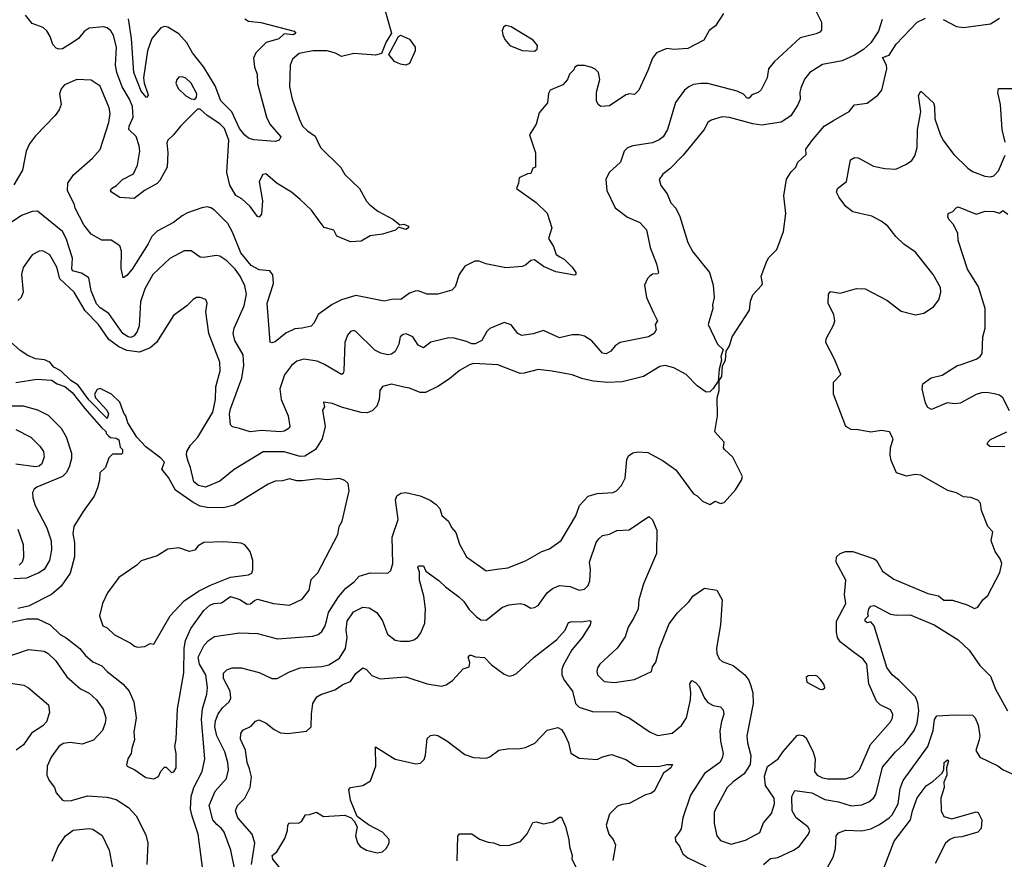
# Model space of a CAD drawing. Extents: x 1678431 to 1860718, y 384618 to 522882.
# Tile 313 of 473: x 1762726 to 1768232, y 496634 to 501330. Entities that reach past the tile are written whole.
import ezdxf

# ---------------------------------------------------------------- set-up
doc = ezdxf.new("R2010")
doc.units = 0

msp = doc.modelspace()

# ---------------------------------------------------------------- linework, layer by layer
at = {"layer": '0CON10XD'}
for points in [[(1764756.7, 501425), (1764805.6, 501255), (1764774.8, 501205.2), (1764748.6, 501141.4), (1764715, 501131.5), (1764595, 501140), (1764525, 501124), (1764492.1, 501142.1), (1764445, 501155.5), (1764365, 501156.2), (1764289.5, 501140.5), (1764250.7, 501109.3), (1764238.1, 501075), (1764234.4, 500955), (1764249.1, 500885), (1764287.8, 500775), (1764308.1, 500735), (1764335, 500708.1), (1764378.6, 500678.6), (1764408.5, 500615), (1764522.4, 500502.4), (1764545, 500463.5), (1764625.8, 500385), (1764665.7, 500315), (1764684.3, 500295), (1764729.1, 500259.1), (1764813.1, 500213.1), (1764851.7, 500181.7), (1764875, 500185.7), (1764900, 500175), (1764900, 500165), (1764885, 500156.7), (1764845, 500170), (1764827.1, 500152.9), (1764755, 500130), (1764685, 500120), (1764635, 500091.4), (1764575, 500086.7), (1764499.5, 500119.5), (1764482.5, 500152.5), (1764427.7, 500167.7), (1764400, 500205), (1764358.6, 500265), (1764295, 500324.4), (1764245, 500365.7), (1764165, 500414.2), (1764102.3, 500467.7), (1764085, 500463.8), (1764065.7, 500425), (1764084.3, 500315.7), (1764077.4, 500242.6), (1764065, 500226), (1764055, 500228), (1764015.5, 500285), (1763967.8, 500327.8), (1763935, 500346.5), (1763901.1, 500405), (1763883.9, 500475), (1763895.8, 500655), (1763870.7, 500720.7), (1763845, 500747.3), (1763773.5, 500793.5), (1763735, 500828.8), (1763720.7, 500829.3), (1763625.8, 500734.2), (1763586.7, 500685), (1763553.3, 500656.7), (1763548.6, 500641.4), (1763554.5, 500585), (1763550, 500505), (1763509.7, 500430.3), (1763495, 500413.8), (1763423.3, 500375), (1763365, 500328.8), (1763285, 500334.3), (1763240, 500365), (1763233.3, 500375), (1763240, 500385), (1763267.5, 500402.5), (1763300, 500435), (1763361.6, 500468.4), (1763385, 500516), (1763397.4, 500595), (1763394.8, 500625), (1763376.7, 500676.7), (1763336, 500716), (1763337.5, 500735), (1763360.8, 500785), (1763356.6, 500845), (1763340.5, 500885), (1763297.9, 500955), (1763268.6, 501035), (1763260.8, 501075), (1763266.5, 501175), (1763250.5, 501240.5), (1763235, 501267.1), (1763215, 501284.3), (1763195, 501290), (1763115, 501281.5), (1763086.1, 501263.9), (1763055.3, 501224.7), (1763025, 501204.5), (1762965, 501167.3), (1762945, 501164.5), (1762929.8, 501169.8), (1762910.3, 501190.3), (1762896.4, 501235), (1762877.4, 501267.4), (1762856.4, 501286.4), (1762795, 501309.2), (1762758.9, 501355)], [(1767180.8, 501375), (1767209.2, 501315), (1767209.3, 501270.7), (1767200.4, 501259.6), (1767179.5, 501250.5), (1767091.1, 501228.9), (1766945, 501094.3), (1766912.9, 501055), (1766905.7, 501005), (1766873, 500937), (1766855, 500922), (1766820.8, 500909.2), (1766805, 500890), (1766795, 500890), (1766773.7, 500913.7), (1766739.1, 500929.1), (1766575, 500971.8), (1766535, 500973.5), (1766493.7, 500966.3), (1766468, 500955), (1766444.6, 500935.4), (1766393.8, 500866.2), (1766349.6, 500715), (1766324.5, 500675), (1766302.8, 500657.2), (1766265, 500641.3), (1766155, 500624.5), (1766125, 500612.5), (1766105.8, 500594.2), (1766086.3, 500533.7), (1766022, 500475), (1766004.2, 500435.8), (1766008.9, 500375), (1766056.9, 500276.9), (1766125, 500225.5), (1766194, 500195), (1766231.1, 500155), (1766250.9, 500055), (1766287.8, 499965), (1766298.8, 499915), (1766295, 499907.5), (1766265, 499906), (1766250, 499895), (1766237.7, 499882.3), (1766220.6, 499845), (1766230.8, 499775), (1766269.8, 499689.8), (1766292, 499645), (1766280, 499625), (1766284.4, 499595), (1766274.2, 499575), (1766242.5, 499555), (1766083.3, 499525), (1766056, 499505), (1766031.2, 499475), (1766005, 499461.4), (1765985, 499464.2), (1765925, 499534.3), (1765885, 499560), (1765855, 499567.8), (1765815, 499567.3), (1765745, 499549.5), (1765655, 499590.6), (1765597.5, 499572.5), (1765533.6, 499563.6), (1765512.5, 499575), (1765475, 499622.5), (1765435, 499636), (1765355, 499603.1), (1765338.1, 499585), (1765311.1, 499535), (1765273.9, 499516.1), (1765255, 499516.2), (1765225, 499530), (1765155, 499547.8), (1765125, 499549.4), (1765025, 499525.7), (1764984.2, 499494.2), (1764955, 499510), (1764924, 499555), (1764887.5, 499572.5), (1764870.7, 499569.3), (1764854.3, 499555), (1764845.5, 499515), (1764826.5, 499473.5), (1764805, 499458.8), (1764785, 499454.7), (1764745, 499464.7), (1764711.1, 499481.1), (1764605, 499585.7), (1764595, 499590.6), (1764575, 499585.6), (1764558.6, 499565), (1764543.5, 499525), (1764538.1, 499365), (1764535, 499351.2), (1764525.5, 499344.5), (1764431, 499401), (1764388.9, 499418.9), (1764315, 499431.8), (1764275, 499420), (1764245.3, 499394.7), (1764205.8, 499344.2), (1764180.4, 499265), (1764187.3, 499205), (1764227.7, 499115), (1764235.7, 499055), (1764232, 499045), (1764205, 499028.1), (1764185, 499024.6), (1764078.4, 499031.6), (1764015, 499024.7), (1763955, 499042.5), (1763915, 499053.3), (1763905, 499063.8), (1763899.6, 499125), (1763905, 499154), (1763968.8, 499325), (1763980, 499395), (1763975.7, 499455.7), (1763929.7, 499535), (1763919.7, 499575), (1763925.7, 499604.3), (1763980.7, 499729.3), (1763994.6, 499795.4), (1763985, 499841.4), (1763959.4, 499895), (1763931.2, 499935), (1763885, 499981.1), (1763845, 500006.2), (1763825, 500010.5), (1763755, 499999.4), (1763735, 500001.4), (1763685, 500037.1), (1763645, 500037.8), (1763565, 499994.5), (1763470, 499905), (1763425.9, 499824.1), (1763401.5, 499751.5), (1763393.1, 499616.9), (1763381.8, 499585), (1763365, 499561.9), (1763347.1, 499552.9), (1763333.1, 499555), (1763301.8, 499575), (1763225, 499687.2), (1763175, 499717.5), (1763155, 499740), (1763125, 499814), (1763112.1, 499885), (1763071.1, 499911.1), (1763020.9, 499925), (1763016.8, 499936.8), (1763020.3, 499995), (1762985.2, 500105.2), (1762965.6, 500145.6), (1762825, 500258.9), (1762795, 500256.2), (1762735, 500234), (1762661.9, 500185)], [(1766661.2, 501365), (1766617.5, 501295), (1766581.7, 501268.3), (1766552.5, 501215), (1766462.3, 501167.7), (1766385, 501163.1), (1766345, 501168.6), (1766288, 501145), (1766264.3, 501115), (1766239.2, 501045), (1766188, 500935), (1766165, 500911.2), (1766135.7, 500915.7), (1766115, 500908.6), (1766025, 500847.5), (1765975, 500843.8), (1765961.2, 500855), (1765952, 500875), (1765952, 500925), (1765970, 500995), (1765963.6, 501033.6), (1765943.6, 501053.6), (1765925, 501062.5), (1765885, 501073.3), (1765845, 501072.5), (1765830, 501065), (1765825, 501050), (1765800, 501025), (1765790, 500995), (1765762.5, 500965), (1765692.5, 500935), (1765683.6, 500916.4), (1765676.7, 500865), (1765630.5, 500809.5), (1765613.3, 500745), (1765577.5, 500685), (1765610, 500585), (1765610, 500505), (1765595, 500500), (1765585, 500470), (1765565, 500467.5), (1765520, 500445), (1765516.2, 500415), (1765503.3, 500385), (1765615, 500307.5), (1765675, 500246.7), (1765701.2, 500165), (1765683.8, 500105), (1765710.3, 500060.3), (1765726, 500016), (1765746.7, 500003.3), (1765770.3, 499990.3), (1765816, 499945), (1765836, 499915), (1765836.1, 499903.9), (1765828.8, 499901.2), (1765725, 499920), (1765655, 499950), (1765605, 499986), (1765585, 499983.3), (1765555, 499956.2), (1765535, 499948.6), (1765445, 499942.2), (1765332.5, 499965), (1765295, 499978.6), (1765270.6, 499979.4), (1765215, 499951.2), (1765184, 499905), (1765161.2, 499835), (1765142.3, 499817.7), (1765065, 499794.3), (1765005, 499794.2), (1764955, 499812.9), (1764937.9, 499812.1), (1764905, 499800), (1764857.5, 499765), (1764815, 499766.9), (1764765, 499755.7), (1764605, 499786.7), (1764525, 499762.7), (1764472.9, 499737.1), (1764395, 499681.2), (1764372.9, 499635), (1764355, 499615.7), (1764306.3, 499603.7), (1764265, 499601.1), (1764215, 499575.5), (1764155, 499528.1), (1764135, 499522.5), (1764126, 499526), (1764109.6, 499745), (1764145.4, 499855), (1764141.9, 499901.9), (1764124.4, 499924.4), (1764065, 499930), (1764020.6, 499955), (1763961.6, 500025), (1763915, 500142), (1763889.8, 500189.8), (1763815.7, 500265), (1763795, 500277.8), (1763775, 500282.2), (1763745, 500278.1), (1763665, 500250), (1763635, 500232.9), (1763585, 500195.5), (1763495, 500146.7), (1763465, 500116.9), (1763444.8, 500075.2), (1763355, 499934.4), (1763325, 499899.2), (1763305, 499886.7), (1763292.3, 499937.7), (1763295.5, 500035), (1763285, 500064), (1763237.3, 500097.3), (1763185, 500095.8), (1763125, 500129.2), (1763085, 500181.4), (1763035.6, 500275), (1763032.2, 500295), (1762992.5, 500375), (1762994.6, 500415), (1763027.5, 500462.5), (1763132.9, 500555), (1763175, 500604), (1763224.5, 500754.5), (1763231.2, 500805), (1763226, 500836), (1763175, 500956.9), (1763125, 500991.1), (1763045, 500995.6), (1762976.7, 500965), (1762957.1, 500942.9), (1762949.2, 500915), (1762958.1, 500855), (1762946.9, 500825), (1762925, 500792.9), (1762815, 500680), (1762780, 500635), (1762761.5, 500595), (1762742.2, 500487.8), (1762693.4, 500406.6)], [(1763985, 501334), (1764005, 501321.9), (1764074.4, 501314.4), (1764260, 501265), (1764270, 501255), (1764255, 501244.6), (1764205, 501251.1), (1764175, 501221.8), (1764105, 501202.7), (1764046.3, 501143.7), (1764033.3, 501115), (1764039.4, 501065), (1764054.4, 501025), (1764055, 500972.5), (1764105.6, 500785), (1764124.2, 500745), (1764185.6, 500675), (1764177.5, 500655), (1764155, 500648.5), (1764035, 500657.2), (1764006.2, 500666.2), (1763985, 500683.3), (1763955, 500721.2), (1763911.9, 500815), (1763850, 500875), (1763819.7, 500959.7), (1763754.7, 501065), (1763692.8, 501145), (1763661, 501201), (1763615, 501250), (1763555, 501286.9), (1763535, 501290.9), (1763515, 501284.5), (1763465, 501224.5), (1763440.3, 501155), (1763418.4, 501005), (1763421.1, 500975), (1763442.9, 500915), (1763443.8, 500905), (1763435, 500893.8), (1763405, 500929.2), (1763363.4, 501035), (1763350.7, 501225), (1763334.8, 501335)], [(1767549.8, 501330.2), (1767528.9, 501265), (1767485, 501200), (1767445, 501162.5), (1767395, 501131.4), (1767325, 501099.2), (1767215, 501078.8), (1767143.8, 501035), (1767115, 500996.7), (1767095, 500947.5), (1767089.2, 500925), (1767091.2, 500885), (1767077, 500853), (1767037.6, 500792.4), (1766985, 500755.8), (1766875, 500740), (1766825, 500746.9), (1766695, 500782), (1766654.1, 500785.9), (1766592.5, 500767.5), (1766574.2, 500755), (1766554.1, 500715.9), (1766437.2, 500572.8), (1766362.5, 500495), (1766322.5, 500465), (1766302.5, 500435), (1766311.7, 500401.7), (1766346, 500355), (1766368, 500305), (1766395.7, 500275), (1766418.5, 500228.5), (1766462.8, 500082.8), (1766491.1, 500031.1), (1766584.4, 499915), (1766604, 499845), (1766608.8, 499775), (1766600, 499735), (1766602.5, 499715), (1766576.7, 499625), (1766627.5, 499515), (1766660, 499485), (1766646.7, 499445), (1766650, 499425), (1766637.5, 499375), (1766631.7, 499308.3), (1766603.8, 499266.2), (1766585, 499247.5), (1766565, 499246.2), (1766515, 499282.5), (1766454, 499345), (1766385, 499381.9), (1766335, 499395.7), (1766305, 499390), (1766215, 499334.4), (1766095, 499304.4), (1766015, 499301.4), (1765935, 499308.1), (1765875, 499321.1), (1765815, 499344.2), (1765704.5, 499364.5), (1765625, 499373.1), (1765547.9, 499352.1), (1765525, 499351.1), (1765400.2, 499400.2), (1765265, 499406.9), (1765245, 499401.8), (1765185, 499367.9), (1765129.9, 499320.1), (1765065, 499278.5), (1764996, 499244), (1764965, 499243.8), (1764905, 499268.5), (1764875, 499274.4), (1764805, 499290.6), (1764755, 499278.8), (1764739.2, 499255), (1764735.5, 499205), (1764722.3, 499167.7), (1764697.4, 499142.6), (1764668.3, 499131.7), (1764635, 499132), (1764525, 499162.7), (1764475, 499184), (1764425, 499190), (1764430, 499165), (1764420, 499145), (1764434.4, 499055), (1764418.2, 498985), (1764380.5, 498925), (1764320.6, 498889.4), (1764295, 498885.9), (1764205, 498912.4), (1764088.1, 498911.9), (1763925, 498814.6), (1763845, 498748), (1763765, 498714.8), (1763725.6, 498725), (1763699.1, 498745), (1763681.8, 498825), (1763668.6, 498858.6)], [(1763758.5, 496505), (1763724.6, 496775), (1763690.9, 496875), (1763681.2, 496915), (1763685.3, 496985), (1763699.7, 497035), (1763746, 497125), (1763760.4, 497195), (1763742.5, 497415), (1763747.9, 497475), (1763771.7, 497558.3), (1763776, 497595), (1763765.8, 497665), (1763731.9, 497725), (1763723.7, 497765), (1763757.6, 497832.4), (1763781.7, 497858.3), (1763815, 497879.6), (1763955, 497900), (1764055, 497896.7), (1764167.6, 497867.6), (1764365, 497882.2), (1764395, 497891.4), (1764415, 497907.5), (1764432.2, 497935), (1764441.5, 497965), (1764453.3, 498015), (1764508.7, 498101.3), (1764550.6, 498149.4), (1764595.5, 498185), (1764625, 498217.8), (1764685, 498236.5), (1764785, 498234.2), (1764800.9, 498249.1), (1764812.1, 498287.9), (1764808.4, 498435), (1764843.1, 498535), (1764827.9, 498645), (1764835, 498666), (1764857.6, 498682.4), (1764885, 498685.4), (1764965, 498666.2), (1765022.2, 498642.2), (1765055, 498618.9), (1765075, 498595.8), (1765087.1, 498557.1), (1765123.1, 498525), (1765140, 498490), (1765165, 498462), (1765186.3, 498396.3), (1765224.3, 498325), (1765335, 498248.1), (1765393.3, 498256.7), (1765455, 498264.4), (1765555, 498302.9), (1765645, 498356), (1765689.2, 498370.8), (1765753.9, 498416.1), (1765835.7, 498555), (1765856.9, 498613.1), (1765904.7, 498665.3), (1765955, 498680.6), (1766045, 498686), (1766063.3, 498695), (1766092, 498725), (1766112.2, 498765), (1766120.5, 498869.5), (1766130.5, 498889.5), (1766155, 498907.8), (1766185, 498913.6), (1766239.1, 498909.1), (1766325, 498863.1), (1766395, 498811.2), (1766495, 498677.5), (1766515, 498667.5), (1766545, 498637.5), (1766585, 498617.5), (1766615, 498637.5), (1766645, 498623.3), (1766665, 498630), (1766729.3, 498700.7), (1766762.5, 498755), (1766767.5, 498775), (1766713.6, 498883.6), (1766667.5, 498925), (1766662.5, 498935), (1766666.1, 498966.1), (1766612.5, 499025), (1766627.5, 499115), (1766626.7, 499215), (1766636.7, 499255), (1766638.3, 499311.7), (1766652.5, 499335), (1766657, 499393), (1766672.5, 499425), (1766677.5, 499475), (1766696.2, 499505), (1766710, 499555), (1766807.5, 499705), (1766812.5, 499755), (1766825, 499790), (1766876.7, 499845), (1766880, 499855), (1766872.5, 499895), (1766905, 499980), (1766915, 500000), (1766960, 500045), (1766997.5, 500145), (1767010, 500245), (1767000, 500345), (1767015, 500437.5), (1767041.2, 500478.8), (1767066.7, 500505), (1767077, 500533), (1767123.3, 500575), (1767122.5, 500605), (1767155, 500652.5), (1767225, 500733.3), (1767276.7, 500765), (1767365, 500816.7), (1767395, 500853.8), (1767465, 500862.5), (1767525, 500907.5), (1767546.7, 500935), (1767575.8, 501055), (1767574.2, 501075), (1767551.7, 501118.3), (1767588.7, 501131.3), (1767628, 501192), (1767745, 501316.2), (1767791.2, 501338.8)], [(1767891.3, 501331.3), (1767965, 501292), (1768005, 501286), (1768155, 501305.8), (1768205, 501337.5)], [(1765605, 501153.3), (1765620, 501165), (1765622.5, 501185), (1765597.5, 501215), (1765475, 501290), (1765445, 501297.5), (1765431.7, 501288.3), (1765423.3, 501266.7), (1765427.5, 501245), (1765439.3, 501219.3), (1765467.5, 501185), (1765535, 501156.7), (1765605, 501153.3)], [(1764885, 501074.4), (1764855, 501080), (1764822.5, 501095), (1764790.8, 501135), (1764844.5, 501235.5), (1764855, 501242.5), (1764905, 501220.6), (1764937.5, 501175), (1764937.5, 501155), (1764906.2, 501085), (1764885, 501074.4)], [(1763705, 500882.5), (1763714.1, 500895.9), (1763715.6, 500915), (1763684.4, 500975), (1763655, 501002.9), (1763635, 501010), (1763615, 501008), (1763604.2, 500995), (1763599.2, 500975), (1763612, 500945), (1763654.6, 500904.6), (1763685, 500886.2), (1763705, 500882.5)], [(1768236.5, 500645), (1768220.5, 500715), (1768210.5, 500855), (1768196.7, 500923.3), (1768200, 500945), (1768274.1, 500944.1)], [(1764547, 497813), (1764557.5, 497875), (1764551.6, 497915), (1764557.1, 497965), (1764592.6, 498017.4), (1764645, 498044.5), (1764680.6, 498040.6), (1764724, 498014), (1764755, 497968), (1764782.9, 497892.9), (1764825, 497860), (1764855, 497853.1), (1764905, 497854.5), (1764929.4, 497860.6), (1764950.8, 497875), (1764969.8, 497900.2), (1764991.1, 497955), (1764994.6, 498035), (1764985.3, 498105.3), (1764962.5, 498195), (1764962.1, 498242.1), (1764951.9, 498265), (1764956.7, 498275), (1764983.3, 498275), (1764996.2, 498245), (1765072.2, 498192.2), (1765107.3, 498157.3), (1765182, 498102), (1765210, 498075), (1765240.2, 498030.2), (1765280, 497990), (1765305, 497973.8), (1765335, 497971.2), (1765425, 498044.4), (1765463.6, 498056.4), (1765525, 498064.3), (1765549.1, 498059.1), (1765585, 498038.8), (1765605, 498042.5), (1765625, 498054), (1765675.6, 498125), (1765705, 498147.7), (1765745, 498165.4), (1765805, 498160), (1765855, 498140), (1765885, 498144.5), (1765905, 498164.4), (1765915, 498192), (1765918.8, 498255), (1765912.5, 498295), (1765950.4, 498405), (1765965, 498427.1), (1765985, 498444.2), (1766025, 498452), (1766065, 498471.9), (1766135, 498477.1), (1766245, 498551.2), (1766265, 498532), (1766288.5, 498475), (1766287.1, 498345), (1766214.4, 498175), (1766189.2, 498085), (1766183.8, 498035), (1766161.2, 497985), (1766128.3, 497931.7), (1766111.3, 497878.7), (1766067.1, 497815), (1765970.8, 497725), (1765957.5, 497705), (1765952.9, 497685), (1765957.1, 497665), (1765995, 497629.2), (1766052.7, 497622.7), (1766165, 497640), (1766260, 497685), (1766265, 497710), (1766283.9, 497736.1), (1766304.4, 497815.6), (1766358.9, 497951.1), (1766405, 498012.5), (1766469.2, 498075), (1766491.2, 498105), (1766555, 498150.8), (1766625, 498140), (1766654.2, 498085), (1766645.5, 497945), (1766622.7, 497815), (1766625.5, 497785.5), (1766637.5, 497755), (1766655, 497740), (1766715, 497717.8), (1766781.8, 497665), (1766802.7, 497635), (1766815, 497603.8), (1766825.4, 497565), (1766828.2, 497505), (1766793.1, 497325), (1766795.4, 497285.4), (1766813.9, 497213.9), (1766811.8, 497165), (1766777.8, 497112.2), (1766715, 497067.3), (1766682.7, 497035), (1766617.3, 496915), (1766609.5, 496895), (1766608.8, 496835), (1766625.3, 496765.3), (1766645, 496739.4), (1766705, 496719.1), (1766785, 496741.5), (1766865, 496784.2), (1766885, 496838), (1766929.8, 496890.2), (1766947, 496945), (1766944.7, 496975), (1766896.3, 497046.3), (1766890.9, 497099.1), (1766907.6, 497152.4), (1766966.7, 497195), (1766995, 497236.5), (1767074.5, 497325.5), (1767085, 497330), (1767106.8, 497326.8), (1767123.4, 497313.4), (1767163.9, 497233.9), (1767173.6, 497195), (1767170.9, 497125), (1767185, 497103.8), (1767215, 497089.6), (1767244.7, 497084.7), (1767345, 497083.6), (1767383.1, 497096.9), (1767423.1, 497135), (1767484.7, 497275.3), (1767595, 497402.5), (1767606.7, 497425), (1767608.5, 497445), (1767595, 497469.4), (1767538.3, 497498.3), (1767517.9, 497517.9), (1767475, 497616), (1767462.9, 497725), (1767442.4, 497752.4), (1767387.1, 497795), (1767315, 497850.9), (1767300, 497875), (1767293.5, 497905), (1767294.5, 497965.5), (1767345.8, 498065), (1767338.7, 498115), (1767346.2, 498195), (1767291.8, 498295), (1767294.7, 498325.3), (1767315, 498344.2), (1767345, 498355.6), (1767385, 498355.6), (1767505, 498314.2), (1767518, 498305), (1767551.9, 498245), (1767615, 498201.2), (1767805, 498120.6), (1767865, 498107.3), (1767895, 498082.7), (1767942.7, 498082.7), (1768025, 498058), (1768065, 498036.2), (1768085, 498043.3), (1768112.5, 498085), (1768140.7, 498109.3), (1768207, 498237), (1768218.3, 498288.3), (1768210, 498315), (1768182, 498355), (1768159.2, 498415), (1768167.5, 498465), (1768140.6, 498495), (1768104.4, 498585), (1768100, 498625), (1768085, 498643.3), (1768045, 498657.5), (1768005, 498660.8), (1767965, 498684.3), (1767916.4, 498696.4), (1767765, 498782.9), (1767734.5, 498785.5), (1767685, 498775.8), (1767630, 498795), (1767600, 498865), (1767594, 498895), (1767596.2, 498935), (1767611.2, 498985), (1767590, 499025), (1767545, 499031.2), (1767485, 499022.5), (1767415, 499036.7), (1767375, 499038.1), (1767345.7, 499055), (1767277.7, 499235), (1767277.7, 499302.3), (1767317.5, 499345), (1767281.8, 499431.8), (1767234.6, 499525), (1767236.4, 499545), (1767279.4, 499625), (1767284.4, 499645), (1767279.3, 499679.3), (1767246.9, 499745), (1767249.2, 499795), (1767260, 499810), (1767315, 499800), (1767405, 499825.8), (1767455, 499823.8), (1767575, 499761.2), (1767655, 499700), (1767735, 499678.8), (1767781.7, 499688.3), (1767835.9, 499724.1), (1767866.8, 499763.2), (1767878, 499805), (1767875, 499832.5), (1767834, 499905), (1767735, 500030), (1767670, 500075), (1767625, 500116.9), (1767580, 500175), (1767543.6, 500203.6), (1767491.1, 500231.1), (1767423.8, 500246.2), (1767385, 500254.6), (1767345.6, 500285), (1767308.6, 500335), (1767294, 500365), (1767298.8, 500385), (1767350, 500425), (1767372.5, 500545), (1767395, 500559.4), (1767415, 500557.8), (1767500.9, 500510.9), (1767565, 500496.9), (1767625, 500493.1), (1767685, 500521.1), (1767715, 500542.9), (1767731.2, 500568.8), (1767745.3, 500615), (1767746.6, 500715), (1767766.4, 500815), (1767752.9, 500905), (1767765, 500930), (1767836.4, 500865), (1767842.5, 500845), (1767844.4, 500775), (1767874.6, 500684.6), (1767892.2, 500652.2), (1767949.4, 500575), (1768028.3, 500498.3), (1768055, 500481.1), (1768122.5, 500455), (1768155, 500451.1), (1768174.5, 500455.5), (1768200.6, 500485), (1768237.4, 500572.6)], [(1768261.3, 499141.3), (1768224.3, 499215), (1768205, 499228.9), (1768175, 499237.8), (1768135, 499244.4), (1768105, 499241.9), (1768075, 499234.3), (1767985.4, 499184.6), (1767955, 499181.1), (1767913.6, 499186.4), (1767825, 499150), (1767805, 499160), (1767791.2, 499185), (1767772.5, 499265), (1767777.5, 499292.5), (1767822.9, 499327.1), (1767885, 499341.9), (1767966.2, 499393.8), (1767996.5, 499403.5), (1768075, 499430.9), (1768097.1, 499445), (1768107.6, 499462.4), (1768112.5, 499555), (1768124.6, 499605), (1768125.8, 499715), (1768088.5, 499835), (1768026.5, 499935), (1767974, 500095), (1767973.3, 500135), (1767945.8, 500185.8), (1767925, 500207.5), (1767916.2, 500225), (1767917.5, 500245), (1767945, 500256.7), (1767962.3, 500277.7), (1767975, 500283.8), (1768075, 500242.5), (1768125, 500258.6), (1768175, 500256.2), (1768205, 500246.7), (1768225, 500262.5), (1768251.7, 500241.7)], [(1763668.6, 498858.6), (1763657.7, 498895), (1763660.7, 498915), (1763680.7, 498949.3), (1763722.8, 498995), (1763805.8, 499135), (1763820.3, 499205), (1763823.3, 499276.7), (1763847.8, 499365), (1763844.4, 499415), (1763784.4, 499575), (1763766, 499695), (1763773.8, 499745), (1763766.7, 499765), (1763735, 499775.8), (1763714.3, 499775.7), (1763696.7, 499765), (1763660.3, 499729.7), (1763585.7, 499674.3), (1763491.5, 499525), (1763455.8, 499494.2), (1763395, 499469.8), (1763325, 499480), (1763280.5, 499500.5), (1763225, 499540.7), (1763166.2, 499625), (1763091.3, 499701.3), (1763030.9, 499805), (1762951, 499881), (1762933.2, 499945), (1762895, 500014.2), (1762855, 500037.5), (1762835, 500034.2), (1762796.3, 500013.7), (1762745, 499944), (1762735.5, 499905), (1762745.8, 499805), (1762734, 499775), (1762715, 499760)], [(1763475, 497083.8), (1763502.5, 497097.5), (1763515, 497127.5), (1763535, 497150), (1763545, 497148.8), (1763575, 497120), (1763587.6, 497122.4), (1763600.6, 497145), (1763600.5, 497225), (1763593.3, 497265), (1763600.9, 497305), (1763608.5, 497475), (1763643.4, 497676.6), (1763644.8, 497815.2), (1763653, 497857), (1763682, 497925), (1763755.8, 498025), (1763788.8, 498055), (1763812.5, 498065), (1763855, 498067.5), (1763905, 498104), (1763956.2, 498086.2), (1763998.8, 498061.2), (1764017, 498063), (1764038.2, 498081.8), (1764055, 498087.9), (1764145, 498064.5), (1764235, 498054.5), (1764305, 498088.6), (1764345, 498140), (1764355, 498198.8), (1764393.2, 498236.8), (1764505, 498450), (1764513.3, 498495), (1764528.8, 498525), (1764568.8, 498695), (1764563.3, 498735), (1764545, 498752.5), (1764515, 498763.3), (1764445, 498756.2), (1764395, 498762.5), (1764305, 498750), (1764275, 498750.6), (1764235, 498760.9), (1764195, 498750), (1764155, 498748.5), (1764115, 498731.1), (1763926, 498615), (1763865, 498599.3), (1763775, 498600.9), (1763735, 498609.1), (1763695, 498628.7), (1763597.6, 498697.6), (1763558.3, 498768.3), (1763521.2, 498815), (1763536, 498855), (1763515, 498876.7), (1763430.7, 498940.7), (1763380, 498995), (1763330, 499075), (1763320, 499115), (1763308.3, 499128.3), (1763285, 499190), (1763240, 499235), (1763175, 499266.7), (1763158.3, 499261.7), (1763143.8, 499235), (1763150, 499215), (1763213.3, 499145), (1763222.5, 499125), (1763215, 499100), (1763113.2, 499203.2), (1763052, 499285), (1763011.3, 499311.3), (1762955, 499365.6), (1762916.3, 499386.3), (1762895, 499414.2), (1762865, 499427.1), (1762815, 499432.9), (1762770.7, 499450.7), (1762729.1, 499479.1), (1762675, 499528.6)], [(1762705, 499300), (1762821.3, 499318.7), (1762903.2, 499313.2), (1762935, 499292.9), (1762978.3, 499278.3), (1763020, 499245), (1763090, 499155), (1763180.7, 499050.7), (1763210, 499025), (1763210, 499015), (1763221.7, 499001.7), (1763233, 498993), (1763265, 498990), (1763280, 498980), (1763288.3, 498938.3), (1763300, 498925), (1763300, 498905), (1763295, 498900), (1763245, 498900), (1763225, 498880), (1763206.2, 498825), (1763174.4, 498795), (1763172, 498755), (1763160.7, 498710.7), (1763142, 498665), (1763080.4, 498579.6), (1763028.9, 498495), (1763023.3, 498455), (1763031.3, 498405), (1763032.5, 498325), (1763007.3, 498235), (1762957.8, 498162.2), (1762904.2, 498115), (1762775, 498049.4), (1762715, 498037.1)], [(1762635, 499170), (1762745, 499169.7), (1762825, 499147.7), (1762885, 499117.1), (1762957.5, 499045), (1762985.8, 498995.8), (1763014.6, 498905), (1763016, 498875), (1763002.3, 498827.7), (1762984.8, 498795.2), (1762965.6, 498775), (1762821.2, 498715), (1762806.5, 498703.5), (1762797.1, 498685), (1762799.5, 498655), (1762812.9, 498612.9), (1762877, 498487), (1762901.8, 498415), (1762903.9, 498365), (1762891.5, 498305), (1762862.5, 498255), (1762833.5, 498236.5), (1762763, 498207), (1762693.1, 498203.1)], [(1762705, 499037.1), (1762787.1, 498995), (1762838.6, 498945), (1762859.4, 498915), (1762862.7, 498885), (1762848.9, 498845), (1762835, 498832.7), (1762815, 498828.9), (1762705, 498844.6)], [(1768235, 498940.6), (1768151.7, 498941.7), (1768136.7, 498955), (1768141.2, 498968.8), (1768155, 498981.2), (1768246.7, 499025)], [(1762715, 498479.4), (1762745.3, 498395.3), (1762747.6, 498322.4), (1762739.6, 498295), (1762722, 498278)], [(1763385, 497820), (1763425, 497823.8), (1763455, 497840), (1763475, 497837.5), (1763566.9, 497995), (1763645, 498080), (1763725, 498133.9), (1763792.7, 498167.3), (1763905, 498211.2), (1764004.5, 498225.5), (1764023.3, 498235), (1764030, 498255), (1764030, 498305), (1764013.8, 498355), (1764002.3, 498372.3), (1763985, 498393.3), (1763965, 498402), (1763865, 498409.2), (1763755, 498405.7), (1763723.8, 498386.2), (1763705, 498362.5), (1763676.1, 498356.1), (1763615, 498376), (1763555, 498368), (1763495, 498332), (1763405, 498303.3), (1763380.5, 498279.5), (1763280.3, 498209.7), (1763216, 498125), (1763188, 498065), (1763172.5, 497995), (1763190, 497940), (1763215, 497929.2), (1763255, 497890), (1763344.4, 497844.4), (1763367.5, 497825), (1763385, 497820)], [(1766885, 496604.4), (1766925, 496638.5), (1766965.3, 496644.7), (1767054.2, 496685), (1767085, 496705.5), (1767137.3, 496775), (1767144.6, 496795), (1767133.1, 496815), (1767068.9, 496865), (1767046.8, 496905), (1767043.9, 496985), (1767060.8, 497019.2), (1767155, 497006), (1767228.7, 496968.7), (1767305, 496955.2), (1767375, 496932.9), (1767435, 496938.5), (1767474.7, 496955.3), (1767500, 496975), (1767513.1, 496996.9), (1767551.2, 497148.8), (1767624.6, 497235), (1767675, 497282.1), (1767727.6, 497355), (1767744.2, 497395), (1767753.8, 497465), (1767749.6, 497509.6), (1767735, 497543.3), (1767645, 497633.3), (1767604.4, 497665), (1767575, 497707.1), (1767505, 497940), (1767485, 497962.5), (1767465, 497956.7), (1767453.3, 497965), (1767455, 497976.7), (1767472.5, 497995), (1767468.8, 498005), (1767474.5, 498035.5), (1767485, 498048.8), (1767505, 498053.8), (1767596.2, 498005), (1767629.5, 497999.5), (1767705, 498001.6), (1767840.9, 497945), (1767975, 497860.4), (1768035, 497803.5), (1768095, 497716.9), (1768155, 497658.6), (1768183.8, 497585), (1768249.6, 497465)], [(1762625, 497948.1), (1762765, 497978.9), (1762825, 497978.6), (1762895.3, 497945.3), (1762951.7, 497891.7), (1762985, 497873.4), (1763062.9, 497812.9), (1763094.3, 497774.3), (1763135, 497739.1), (1763185.8, 497715.8), (1763215, 497683.5), (1763305, 497613.5), (1763338.2, 497575), (1763364.1, 497515), (1763376.2, 497425), (1763364.5, 497345), (1763368.7, 497301.3), (1763352.5, 497255), (1763350, 497225), (1763331.1, 497195), (1763323.1, 497163.1), (1763326.7, 497155), (1763370, 497135), (1763431.7, 497091.7), (1763475, 497083.8)], [(1764021.2, 496605), (1764040.8, 496725), (1764025.2, 496775.2), (1763945.5, 496865), (1763931.8, 496905), (1763943.1, 496935), (1763984.1, 496975.9), (1764015.3, 497034.7), (1764021.8, 497095), (1764010.6, 497140.6), (1763997.8, 497175), (1763987.7, 497245), (1763961.1, 497305), (1763963, 497337), (1763974.1, 497355.9), (1764020.7, 497379.3), (1764044.2, 497405.8), (1764065, 497413.3), (1764105, 497395.8), (1764149.1, 497359.1), (1764185, 497340.8), (1764225, 497337.5), (1764329.5, 497350.5), (1764356.2, 497375), (1764356.9, 497445), (1764365.6, 497504.4), (1764387.9, 497542.1), (1764410, 497555), (1764488.6, 497581.4), (1764536.4, 497613.6), (1764575, 497628.9), (1764606.4, 497673.6), (1764645, 497704.3), (1764665, 497696), (1764695, 497661.9), (1764742.4, 497642.4), (1764885, 497654.4), (1765005, 497615.6), (1765085, 497603.1), (1765110.3, 497609.7), (1765146.8, 497633.2), (1765205, 497698.8), (1765239.2, 497710.8), (1765243.8, 497735), (1765234.2, 497765), (1765242.5, 497775), (1765250, 497775), (1765275, 497766.7), (1765325, 497762.5), (1765365, 497722), (1765435, 497668.6), (1765462.3, 497657.7), (1765485, 497662.9), (1765505, 497672.9), (1765603.8, 497765), (1765728.7, 497861.3), (1765775.6, 497915), (1765795, 497957.5), (1765815, 497964.4), (1765865, 497961.9), (1765915, 497970), (1765920, 497965), (1765915.6, 497945), (1765871.1, 497875), (1765812.9, 497805), (1765765, 497718.1), (1765756.8, 497695), (1765756.9, 497665), (1765770.9, 497635), (1765817.1, 497575), (1765835, 497506), (1765855, 497485.5), (1765935, 497457.9), (1766055, 497461.3), (1766075.7, 497455.7), (1766095, 497441.8), (1766135, 497425.4), (1766252, 497345), (1766295, 497325.7), (1766375, 497339.4), (1766427.9, 497382.1), (1766455.7, 497424.3), (1766477.7, 497525), (1766480, 497565), (1766473.3, 497615), (1766485, 497633.8), (1766505, 497622.5), (1766525, 497600), (1766555.8, 497535), (1766575, 497510), (1766604.2, 497494.2), (1766645, 497486), (1766660, 497470), (1766663.5, 497445), (1766650, 497405), (1766641.9, 497351.9), (1766644.6, 497295), (1766659.2, 497225), (1766655, 497198.8), (1766641.4, 497175), (1766555, 497114.5), (1766476.6, 496993.4), (1766435, 496866.7), (1766425.4, 496804.6), (1766414, 496785), (1766391.2, 496755), (1766393.3, 496735), (1766415, 496706.7), (1766434, 496665), (1766462.2, 496642.2), (1766563.8, 496593.8)], [(1762645, 497761.8), (1762775, 497807.3), (1762862.2, 497797.8), (1762885.6, 497785), (1762926.7, 497745), (1762988.6, 497655), (1763065, 497587.8), (1763115, 497563.3), (1763155, 497525.7), (1763193, 497473), (1763207.3, 497425), (1763204.5, 497395), (1763188.9, 497355), (1763139.1, 497300.9), (1763075, 497278.4), (1763007.3, 497287.3), (1762968.5, 497281.5), (1762945, 497264.4), (1762901.4, 497205), (1762880, 497155), (1762878, 497105), (1762891.2, 497075), (1762921.2, 497035), (1762930, 497005), (1762964.4, 496964.4), (1762975, 496960.8), (1763015, 496963.5), (1763105, 496989.1), (1763215, 496980.9), (1763265, 496967.5), (1763334, 496924), (1763377, 496877), (1763430.8, 496770.8), (1763442.2, 496725), (1763436.7, 496605)], [(1763928.1, 496575), (1763907.1, 496685), (1763869.1, 496785), (1763855, 496805.4), (1763827.8, 496827.8), (1763806.6, 496855), (1763786, 496935), (1763819.2, 497015), (1763882.1, 497085), (1763893.3, 497135), (1763890, 497175), (1763872.3, 497235), (1763829, 497325), (1763817.7, 497375), (1763821, 497409), (1763835, 497446.7), (1763859.1, 497480.9), (1763897.9, 497515), (1763907.1, 497535), (1763903.7, 497575), (1763866.1, 497645), (1763865, 497675.8), (1763885, 497693.1), (1763914.6, 497705.4), (1763964.5, 497705.5), (1764065, 497679.4), (1764135, 497645.6), (1764165, 497645.6), (1764235, 497682.5), (1764295, 497704.5), (1764415, 497711.8), (1764455, 497722), (1764515, 497758.2), (1764547, 497813)], [(1767215, 497583.3), (1767228, 497592), (1767225, 497610), (1767205, 497640), (1767185, 497657.5), (1767175, 497662.5), (1767135, 497660), (1767125, 497650), (1767127.5, 497625), (1767200, 497585), (1767215, 497583.3)], [(1762675, 497619.5), (1762748, 497608), (1762775, 497592.5), (1762887.4, 497497.4), (1762892.7, 497455), (1762875, 497403.3), (1762855, 497381.1), (1762790.8, 497339.1), (1762747.9, 497275), (1762706.2, 497243.8)], [(1767205, 496518), (1767274.5, 496645), (1767288.1, 496695), (1767292.5, 496765), (1767305, 496782), (1767345, 496797.5), (1767435, 496793.8), (1767485, 496803.8), (1767535, 496828.8), (1767588.1, 496865), (1767605, 496883.3), (1767638.3, 496945), (1767650.4, 497029.6), (1767665.9, 497074.1), (1767805.2, 497264.8), (1767834.8, 497355), (1767841.1, 497415), (1767855, 497436.7), (1767955, 497442.5), (1768055, 497440), (1768070, 497425), (1768085.5, 497385), (1768095.6, 497325), (1768091.4, 497301.4), (1768072.9, 497242.9), (1768096, 497205), (1768196.1, 497156.1), (1768226, 497135), (1768322.3, 497092.3)], [(1764198, 496565), (1764141.4, 496635), (1764137.1, 496655), (1764163.8, 496676.2), (1764209.1, 496750.9), (1764224.3, 496795), (1764224.4, 496825.6), (1764231.9, 496838.1), (1764285, 496836), (1764301.2, 496845), (1764325, 496882), (1764346.4, 496883.6), (1764385, 496898), (1764425, 496874.2), (1764545, 496880), (1764580, 496865), (1764597, 496847), (1764612.5, 496815), (1764603.8, 496765), (1764615.7, 496725.7), (1764630, 496705), (1764664.6, 496684.6), (1764725, 496670.6), (1764754.3, 496675.7), (1764775.7, 496694.3), (1764791.2, 496725), (1764791.2, 496745), (1764755, 496785.8), (1764677.3, 496827.3), (1764613.3, 496873.3), (1764576, 496965), (1764566.4, 497023.6), (1764575, 497036.2), (1764645, 497046.2), (1764687, 497073), (1764717.5, 497155), (1764715, 497262.5), (1764825, 497194.2), (1764942, 497168), (1764967.6, 497172.4), (1764987, 497193), (1764995.8, 497215.8), (1765005, 497310), (1765023.9, 497326.1), (1765045, 497330), (1765065, 497326), (1765115, 497295.8), (1765215, 497220), (1765264.1, 497204.1), (1765335, 497198.8), (1765355, 497206.2), (1765405, 497243.8), (1765465, 497253.8), (1765515, 497251.2), (1765555, 497260), (1765606.8, 497283.2), (1765675, 497356.2), (1765735, 497371.2), (1765755, 497359.2), (1765775, 497329.2), (1765795.4, 497285), (1765807.5, 497227.5), (1765855, 497198.6), (1765955, 497191.4), (1765985, 497207.5), (1766035, 497220), (1766115, 497192.9), (1766165, 497160), (1766185, 497153.3), (1766305, 497154.5), (1766345, 497164.5), (1766376.7, 497165), (1766366.9, 497145), (1766326.9, 497115), (1766273.3, 497015), (1766255, 497001.2), (1766225, 496993.8), (1766135, 496945.4), (1766095, 496941.2), (1766069.4, 496930.6), (1766023.7, 496886.3), (1766005.8, 496825), (1766020, 496775), (1766044.6, 496744.6), (1766057.5, 496715), (1766055, 496690), (1766042.4, 496627.6)], [(1767559.4, 496585), (1767616.2, 496735), (1767707.8, 496855), (1767718.1, 496905), (1767745, 496977.1), (1767795.6, 497045), (1767835, 497070.5), (1767884.4, 497115.6), (1767894.3, 497135.7), (1767896.2, 497175), (1767915, 497190), (1767920, 497185), (1767909.2, 497145), (1767910, 497105), (1767894.6, 497065.4), (1767895.7, 497035), (1767876.9, 496975), (1767878.4, 496905), (1767895, 496873.8), (1767939.1, 496860.9), (1768075, 496900), (1768086.2, 496895), (1768106.4, 496855), (1768103.3, 496806.7), (1768084.4, 496785.6), (1767995, 496760.5), (1767953.8, 496755), (1767928, 496745), (1767902.9, 496725), (1767845, 496610.8)], [(1765172.5, 496625), (1765177, 496763), (1765185, 496776.7), (1765254.2, 496775.8), (1765297.3, 496747.3), (1765345, 496729.4), (1765375.5, 496725.5), (1765415, 496710.8), (1765465, 496713.8), (1765525.9, 496734.1), (1765564.1, 496775.9), (1765595, 496840), (1765615, 496843.8), (1765655, 496832), (1765706.6, 496843.4), (1765745, 496870), (1765755, 496870), (1765778.2, 496818.2), (1765796.9, 496745), (1765800, 496705), (1765815.7, 496655.7), (1765813.1, 496635), (1765838.7, 496588.7)], [(1762906.4, 496623.6), (1762941.2, 496705), (1762981.8, 496765), (1763025, 496796.8), (1763115, 496806.9), (1763135, 496803.1), (1763187.8, 496767.8), (1763226.9, 496685), (1763248.5, 496565)]]:
    msp.add_lwpolyline(points, dxfattribs=at)

doc.saveas('drawing.dxf')
